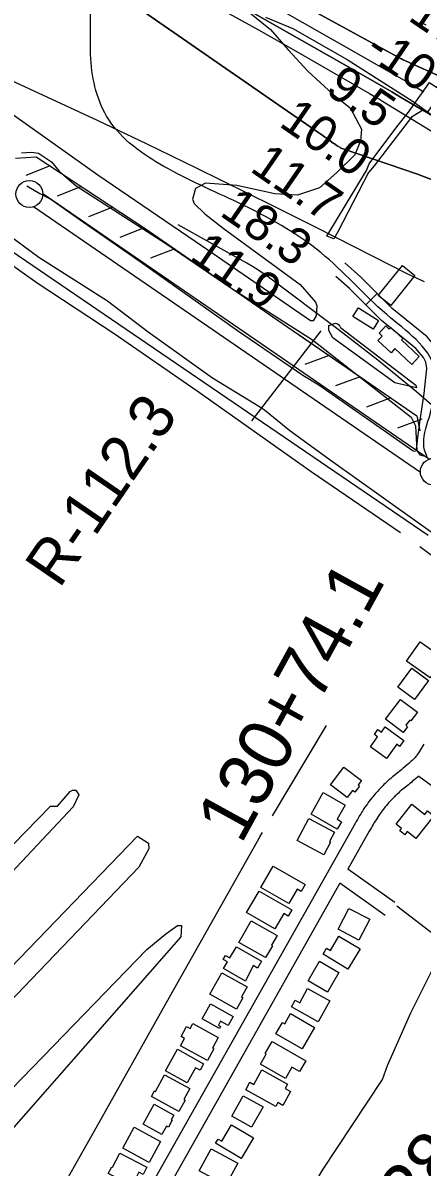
# Model space of a CAD drawing. Extents: x 3598634 to 3636690, y 517270 to 542944.
# Drawn here: x 3626429 to 3627174, y 531132 to 533267 of the extents above; entities that cross this region are included whole.
import ezdxf

# ---------------------------------------------------------------- set-up
doc = ezdxf.new("R2010")
doc.units = 0
for name, color, linetype in [('V-BLDG-OTLN', 7, 'Continuous'), ('V-CHAN-DOCK', 7, 'Continuous'), ('V-FLOD-BASE', 7, 'Continuous'), ('V-LEVE-TOET', 7, 'Continuous'), ('V-RIVR-EDGE', 7, 'Continuous'), ('V-RIVR-RANG', 7, 'Continuous'), ('V-RIVR-RANG-IDEN', 7, 'Continuous'), ('V-ROAD-CNTR', 7, 'Continuous'), ('V-RRAP-FSHR', 7, 'Continuous'), ('V-SITE-VEGE', 7, 'Continuous'), ('V-SURV-IDEN', 7, 'Continuous'), ('V-SURV-LINE', 7, 'Continuous'), ('V-TOPO-DPTH', 7, 'Continuous'), ('V-TOPO-MINR', 7, 'Continuous'), ('V-TOPO-SHOR', 7, 'Continuous'), ('V-TOPO-WATR', 7, 'Continuous'), ('V-UTIL-LINE', 7, 'Continuous')]:
    doc.layers.add(name, color=color, linetype=linetype)

msp = doc.modelspace()

# ---------------------------------------------------------------- linework, layer by layer
at = {"layer": 'V-BLDG-OTLN'}
for points in [[(3627161.1, 532795.8), (3627116, 532739.8), (3627092.5, 532758.7), (3627137.6, 532814.7)], [(3627055.4, 532735.6), (3627093, 532711.6), (3627082.8, 532695.5), (3627045.2, 532719.6)], [(3627155.4, 532629.8), (3627123.7, 532659.3), (3627116.3, 532651.4), (3627091.8, 532674.2), (3627099.9, 532682.9), (3627094.1, 532688.3), (3627106.4, 532701.6), (3627112.7, 532695.7), (3627115.7, 532699), (3627138.3, 532678), (3627136, 532675.6), (3627169.2, 532644.6)], [(3627189.3, 532044.8), (3627145.1, 532076.3), (3627170.7, 532112.3), (3627208.6, 532085.3), (3627191.7, 532061.5), (3627198, 532057)], [(3627160.2, 532004.5), (3627128.8, 532027.4), (3627155, 532063.1), (3627186.3, 532040.2)], [(3627138.9, 531942.7), (3627106, 531967.6), (3627134, 532004.6), (3627165.7, 531980.6), (3627153.6, 531964.5), (3627151.3, 531966.2), (3627143.7, 531956.3), (3627147.2, 531953.7)], [(3627107.9, 531894.6), (3627077.7, 531916.3), (3627091.1, 531934.9), (3627085.2, 531939.2), (3627091.8, 531948.4), (3627098.6, 531943.5), (3627105.5, 531953.2), (3627140.2, 531928.1), (3627132.2, 531917.1), (3627126.9, 531920.9)], [(3627034.3, 531821.6), (3627003.4, 531845), (3627028.4, 531878.1), (3627061, 531853.5), (3627054.7, 531845.2), (3627057.6, 531843), (3627048.7, 531831.3), (3627044.2, 531834.7)], [(3627015.8, 531762.6), (3626966.9, 531790.5), (3626989.8, 531830.7), (3627030.6, 531807.4), (3627015.6, 531781.1), (3627023.7, 531776.5)], [(3627196.1, 531787.5), (3627162.7, 531745.2), (3627146.7, 531757.9), (3627142.2, 531752.2), (3627132.9, 531759.6), (3627136.1, 531763.7), (3627125.8, 531771.9), (3627155.3, 531809.2), (3627179.6, 531790.1), (3627184.7, 531796.5)], [(3626990.6, 531714.8), (3626940.9, 531741.6), (3626962.8, 531782.4), (3627010.5, 531756.7), (3627001.1, 531739.2), (3627003.1, 531738.1)], [(3626925.7, 531623.6), (3626873.3, 531653.5), (3626896, 531693.4), (3626956.2, 531659.2), (3626948.7, 531646), (3626941, 531650.4)], [(3626899.3, 531576.2), (3626846.5, 531606.9), (3626869.8, 531647.1), (3626930.8, 531611.7), (3626924.2, 531600.2), (3626916, 531604.9)], [(3627017.3, 531575.9), (3627037.5, 531614.7), (3627076.6, 531594.3), (3627056.4, 531555.6)], [(3626882, 531522.7), (3626832.3, 531551), (3626855.3, 531591.5), (3626903.5, 531564), (3626893.1, 531545.9), (3626894.7, 531545)], [(3627058.4, 531539.4), (3627035.9, 531501.4), (3626989.4, 531529), (3626996, 531540.2), (3627003.1, 531536), (3627019, 531562.8)], [(3626844.6, 531478.8), (3626803.6, 531502.5), (3626810.7, 531514.9), (3626802.9, 531519.4), (3626807.2, 531526.8), (3626815.4, 531522.1), (3626827.4, 531542.9), (3626874.1, 531516), (3626866.6, 531502.9), (3626859, 531508.1)], [(3627018.8, 531495.1), (3626997.4, 531458.3), (3626961.4, 531479.2), (3626982.8, 531516)], [(3626827.7, 531426.4), (3626777.6, 531454.3), (3626800, 531494.6), (3626847.4, 531468.3), (3626836.9, 531449.5), (3626839.7, 531447.9)], [(3626960.3, 531465.2), (3627001.8, 531442.3), (3626980.3, 531403.2), (3626930.4, 531430.7), (3626937.4, 531443.3), (3626945.7, 531438.7)], [(3626779.2, 531436.7), (3626821.5, 531413.1), (3626811.9, 531396.1), (3626798, 531403.9), (3626793.8, 531396.5), (3626797.7, 531394.3), (3626795.7, 531390.6), (3626763.5, 531408.6)], [(3626928.8, 531418.2), (3626973.5, 531392.6), (3626950.3, 531352.3), (3626901.3, 531380.4), (3626913.7, 531402), (3626918.1, 531399.5)], [(3626773.3, 531330.9), (3626723.3, 531358), (3626730.6, 531371.7), (3626724, 531375.3), (3626734.2, 531394), (3626741, 531390.3), (3626746.1, 531399.6), (3626793.7, 531373.8), (3626782.8, 531353.7), (3626785.1, 531352.5)], [(3626894.3, 531366.5), (3626956.9, 531330), (3626945.2, 531310), (3626931.1, 531318.2), (3626918.9, 531297.3), (3626872.8, 531324.2), (3626883.3, 531342.3), (3626881, 531343.7)], [(3626735.6, 531288.9), (3626694.9, 531311.4), (3626717.2, 531351.7), (3626766.3, 531324.6), (3626759.6, 531312.5), (3626751.2, 531317.2)], [(3626720.2, 531235.8), (3626668.9, 531263.3), (3626674.8, 531274.1), (3626676.5, 531273.2), (3626693.1, 531304.1), (3626740.5, 531278.7), (3626729.5, 531258.1), (3626731.6, 531257)], [(3626875, 531313.3), (3626923.1, 531286.5), (3626918.6, 531278.4), (3626928.6, 531272.7), (3626914.3, 531247), (3626904.8, 531252.3), (3626900.9, 531245.2), (3626845, 531276.3), (3626852.7, 531290.1), (3626859.9, 531286.1)], [(3626877.2, 531244.6), (3626855.8, 531206.2), (3626819, 531226.7), (3626840.4, 531265)], [(3626688, 531192.7), (3626653.1, 531212.1), (3626673.9, 531249.5), (3626710.8, 531228.9), (3626705.9, 531220.1), (3626707.6, 531219.2), (3626700.5, 531206.4), (3626696.7, 531208.4)], [(3626664.7, 531140.7), (3626615.4, 531167.4), (3626636.5, 531206.3), (3626685.8, 531179.5)], [(3626818.3, 531210.8), (3626859.4, 531186.3), (3626836.6, 531148), (3626788.7, 531176.5), (3626793.3, 531184.2), (3626800.1, 531180.1)], [(3626632.5, 531097.6), (3626588.2, 531120.1), (3626594.5, 531132.4), (3626596.2, 531131.5), (3626609.6, 531157.7), (3626660.2, 531131.9), (3626653.2, 531118), (3626645, 531122.2)], [(3626780.2, 531165.7), (3626829.9, 531138.9), (3626807.8, 531097.9), (3626758.1, 531124.6)]]:
    msp.add_lwpolyline(points, close=True, dxfattribs=at)
at = {"layer": 'V-CHAN-DOCK'}
msp.add_lwpolyline([(3626996.4, 532869.1), (3627070.6, 532991.9), (3627075.8, 533004.2), (3627126.9, 533073.2), (3627148.9, 533100.7), (3627188.4, 533155.7), (3627201.9, 533146.5), (3627299.4, 533275.8), (3627285.9, 533287.4), (3627293.5, 533296.8), (3627319.2, 533277.6), (3627214.2, 533136.6), (3627205.4, 533127.2), (3627203.7, 533127.2), (3627183.4, 533099.1), (3627176.9, 533104.9), (3627154.8, 533091.4), (3627084.6, 533000.7), (3627074.1, 532987.8), (3627016.7, 532877.3), (3627009.8, 532864.5), (3626996.4, 532869.1)], dxfattribs=at)
at = {"layer": 'V-FLOD-BASE'}
msp.add_lwpolyline([(3626436.3, 532963.2), (3626460.5, 532949.1), (3626481.1, 532938), (3626542, 532895.3), (3626647.7, 532822), (3626829.6, 532693.2), (3626951.8, 532610), (3626981.3, 532591.8), (3627157.9, 532468.8), (3627162, 532467.7)], dxfattribs=at)
at = {"layer": 'V-LEVE-TOET'}
for points in [[(3626426, 533024.5), (3626444.8, 533025.8), (3626457.8, 533024), (3626482, 533008.2), (3626496.2, 532990.6), (3626528.1, 532963.1), (3626695.8, 532855.3), (3626816.9, 532772.7), (3626969.8, 532675.5), (3627154.1, 532531.4), (3627161.8, 532515.5), (3627164.3, 532469), (3627170.3, 532461.3), (3627177.3, 532459)], [(3628053.5, 531625.9), (3627910.4, 531765.5), (3627832.4, 531834.1), (3627734.3, 531912.1), (3627720.7, 531923.2), (3627668.2, 531960.1), (3627581.9, 532028.1), (3627541.1, 532060.3), (3627445.4, 532134.8), (3627297.8, 532240.8), (3627243.8, 532279.4), (3627173.8, 532329.3), (3627098.2, 532383.2), (3627007.2, 532448.2), (3626927.5, 532506.2), (3626889.7, 532536.7), (3626880.2, 532544.3), (3626872.5, 532549.6), (3626782.8, 532604), (3626662.9, 532690.2), (3626586.7, 532747.6), (3626458.6, 532829.6), (3626352.3, 532906.9)]]:
    msp.add_lwpolyline(points, dxfattribs=at)
at = {"layer": 'V-RIVR-EDGE'}
msp.add_lwpolyline([(3626881.9, 533278.1), (3626932.9, 533256.9), (3627034.2, 533199.1), (3627157.7, 533120.7), (3627242.8, 533058.7)], dxfattribs=at)
at = {"layer": 'V-ROAD-CNTR'}
msp.add_line((3627069.3, 532740.9), (3627090.5, 532762.1), dxfattribs=at)
for points in [[(3625809.1, 533255.3), (3626311.2, 532906.7), (3627185.9, 532311.4)], [(3627195.3, 532460), (3627194.2, 532469.8), (3627196.7, 532495), (3627200.3, 532521.8), (3627208, 532571.5), (3627213.2, 532623.1), (3627210.2, 532642.8), (3627202.7, 532659), (3627184, 532681.2), (3627118.5, 532734), (3627059.1, 532793.5), (3627029.8, 532819.4)], [(3627164.2, 532471.8), (3627166.9, 532498.5), (3627170.6, 532526.1), (3627178.2, 532575.3), (3627183, 532622.4), (3627181.2, 532634.1), (3627177.2, 532642.8), (3627162.9, 532659.7), (3627098.4, 532711.7), (3627038.6, 532771.7), (3627013.2, 532794.1)], [(3627177.8, 531921.1), (3627170.7, 531909.8), (3627169, 531907.1), (3627167.7, 531905.2), (3627165.7, 531902.2), (3627164.7, 531900.8), (3627163.7, 531899.5), (3627163.1, 531898.7), (3627162.5, 531897.9), (3627161.3, 531896.4), (3627160.1, 531895.1), (3627158.9, 531893.8), (3627157.8, 531892.6), (3627156.7, 531891.5), (3627155.6, 531890.5), (3627153.5, 531888.5), (3627151.5, 531886.8), (3627149.8, 531885.3), (3627146.6, 531882.6), (3627141.6, 531878.4), (3627139, 531876.3), (3627136.4, 531874.1), (3627135, 531872.9), (3627132.4, 531870.7), (3627130.1, 531868.8), (3627121.4, 531862), (3627119.1, 531860.1), (3627115.7, 531857.3), (3627114, 531855.8), (3627112.3, 531854.3), (3627109.7, 531852.1), (3627107.4, 531849.9), (3627105.2, 531847.9), (3627103.2, 531845.9), (3627101.4, 531844.1), (3627099.6, 531842.3), (3627096.5, 531839), (3627093.7, 531836.1), (3627091.4, 531833.5), (3627089.3, 531831.2), (3627087.5, 531829.2), (3627084.5, 531825.6), (3627082.3, 531822.9), (3627080.6, 531820.8), (3627078.2, 531817.7), (3627075.7, 531814.5), (3627073.9, 531812), (3627072.2, 531809.7), (3627070.6, 531807.4), (3627067.7, 531803.3), (3627065.2, 531799.6), (3627063.1, 531796.4), (3627061.3, 531793.6), (3627059.7, 531791), (3627057.1, 531786.6), (3627055.1, 531783.3), (3627053.6, 531780.7), (3627051.5, 531777), (3627049.4, 531773.2)], [(3627168, 531861.6), (3627155.9, 531851.3), (3627154.4, 531849.9), (3627151.4, 531847.5), (3627148.8, 531845.4), (3627140.1, 531838.5), (3627138.1, 531836.9), (3627135, 531834.4), (3627133.6, 531833.2), (3627132.2, 531831.9), (3627130, 531829.9), (3627127.9, 531828), (3627126, 531826.2), (3627124.2, 531824.5), (3627122.6, 531822.8), (3627121.1, 531821.3), (3627118.2, 531818.4), (3627115.8, 531815.8), (3627113.7, 531813.5), (3627111.9, 531811.4), (3627110.3, 531809.6), (3627107.6, 531806.4), (3627105.6, 531804), (3627104.1, 531802.1), (3627101.9, 531799.3), (3627099.7, 531796.5), (3627098.1, 531794.2), (3627096.5, 531792.1), (3627095.1, 531790.1), (3627092.5, 531786.4), (3627090.2, 531783), (3627088.3, 531780.1), (3627086.7, 531777.5), (3627085.3, 531775.3), (3627082.8, 531771.2), (3627081, 531768.2), (3627079.7, 531765.9), (3627077.8, 531762.4), (3627075.8, 531758.9)], [(3627168, 531861.6), (3627472.5, 531640), (3627568.7, 531556.7)], [(3627049.6, 531773.4), (3626465.4, 530738.6)], [(3627075.7, 531758.7), (3627035.9, 531688.1)], [(3627123.2, 531625.5), (3627035.9, 531688.1)], [(3627021, 531661.8), (3626606, 530926.7)], [(3627105.7, 531601.1), (3627021, 531661.8)]]:
    msp.add_lwpolyline(points, dxfattribs=at)
msp.add_spline([(3627183.7, 532457.2), (3627179.1, 532469.6), (3627185.4, 532524), (3627198.1, 532622.8), (3627108.5, 532722.9), (3626985.7, 532838.2), (3626831.3, 532931.4), (3626691.9, 532999.5), (3626588.9, 533086.9), (3626555.5, 533200.3), (3626555.1, 533269.9), (3626552.3, 533350.4), (3626554.7, 533396.7)], degree=3, dxfattribs=at)
at = {"layer": 'V-RRAP-FSHR'}
for p, q in [((3626479.5, 533000.2), (3626434.1, 532982.2)), ((3626538, 532961.8), (3626492.6, 532943.8)), ((3626596.5, 532923.4), (3626551.2, 532905.3)), ((3626655, 532885), (3626609.7, 532866.9)), ((3626712.7, 532845.3), (3626666.9, 532828.3)), ((3627000.8, 532646.6), (3626955.1, 532629.5)), ((3627058.5, 532607), (3627012.8, 532589.9)), ((3627116.2, 532567.3), (3627070.5, 532550.2)), ((3627173.9, 532527.7), (3627128.2, 532510.6))]:
    msp.add_line(p, q, dxfattribs=at)
for points in [[(3626414.7, 533014.6), (3626453.6, 533017.2), (3626656.9, 532883.8), (3626903.9, 532713.2), (3627164.5, 532534.2), (3627170.3, 532505.9)], [(3626414.7, 533014.6), (3626453.6, 533017.2), (3626656.9, 532883.8), (3626738.3, 532827.5)], [(3626942.7, 532686.6), (3627164.5, 532534.2), (3627170.3, 532505.9)]]:
    msp.add_lwpolyline(points, dxfattribs=at)
at = {"layer": 'V-SITE-VEGE'}
msp.add_lwpolyline([(3626748.1, 533371.5), (3626891, 533255), (3626924.4, 533217.2), (3626960.8, 533177), (3627007, 533134.6), (3627039.8, 533108.5), (3627061, 533068.9), (3627059.3, 533047.3), (3627048.9, 533021), (3627015.4, 532988.2), (3626982.6, 532959.5), (3626941.8, 532945.9), (3626899.2, 532948.1), (3626828.6, 532963.9), (3626770, 532968.2), (3626751, 532958.2), (3626745.2, 532938.1), (3626748.6, 532930), (3626768.7, 532911.2), (3626803, 532884.2), (3626946.7, 532779.3), (3626975.1, 532745.8), (3626978, 532739.9), (3626976.4, 532720.4), (3626971.1, 532711), (3626965.8, 532711), (3626888.3, 532764.9), (3626764.2, 532849.9), (3626568.6, 532983), (3626365.9, 533126.6)], dxfattribs=at)
for points in [[(3627021.8, 532698.8), (3627162.5, 532590.9), (3627163.7, 532586.2), (3627123.6, 532595.4), (3627007.7, 532679.3), (3627000, 532693.4), (3627000, 532702.8), (3627012.9, 532707), (3627016.5, 532705.3), (3627019.4, 532703.5)], [(3626072, 531324.9), (3626065.9, 531314.6), (3626059.4, 531311), (3626050.6, 531309.8), (3626039.3, 531313.9), (3626031, 531320.9), (3626025.7, 531329.8), (3626027.4, 531339.2), (3626039.2, 531354), (3626480.3, 531805.4), (3626493.2, 531805.4), (3626516.7, 531832.6), (3626521.4, 531835), (3626527.3, 531835), (3626533.2, 531826.8), (3626522.7, 531804.4)], [(3626216, 531244.9), (3626191.9, 531218.3), (3626185.4, 531211.8), (3626181.9, 531210), (3626168.9, 531209.3), (3626160.7, 531212.3), (3626142.3, 531221.6), (3626141.7, 531226.9), (3626143.5, 531233.4), (3626184.6, 531275.5), (3626642.9, 531749.5), (3626663, 531736.6), (3626664.2, 531726), (3626645.5, 531691.8)], [(3626282, 531083), (3626268.5, 531067.6), (3626260.3, 531064.6), (3626250.3, 531062.2), (3626238.5, 531069.3), (3626234.3, 531077.5), (3626232.5, 531087.5), (3626233.1, 531091.1), (3626236, 531100.5), (3626244.8, 531110.6), (3626251.8, 531117.1), (3626660.2, 531537.7), (3626695.4, 531567.3), (3626717.7, 531582.7), (3626724.8, 531582.7), (3626723.7, 531561.5), (3626407.3, 531201.3)]]:
    msp.add_lwpolyline(points, close=True, dxfattribs=at)
at = {"layer": 'V-SURV-LINE'}
for points in [[(3626465.7, 532948.9), (3627188.2, 532453.2)], [(3627171.2, 532428.4), (3626448.7, 532924.2)]]:
    msp.add_lwpolyline(points, dxfattribs=at)
for centre in [(3626440.7, 532947.9), (3627196.2, 532429.5)]:
    msp.add_circle(centre, 25, dxfattribs=at)
at = {"layer": 'V-TOPO-DPTH'}
for points in [[(3627355, 533101), (3627137.9, 533198.7), (3627137.8, 533198.8), (3627135.7, 533199.9), (3627135.5, 533200.1), (3626279.5, 533667)], [(3626279.5, 533667), (3627135.5, 533200.1), (3627135.7, 533199.9), (3627137.8, 533198.8), (3627137.9, 533198.7), (3627355, 533101)], [(3627284.8, 533041.1), (3627134.3, 533128.9), (3627118, 533138.3), (3627101.7, 533147.7), (3627085.4, 533157.1), (3627069.1, 533166.5), (3626526.3, 533475.3)], [(3626526.3, 533475.3), (3627069.1, 533166.5), (3627085.4, 533157.1), (3627101.7, 533147.7), (3627118, 533138.3), (3627134.3, 533128.9), (3627284.8, 533041.1)], [(3627234.2, 532958.9), (3627165.7, 532984.8), (3627027.1, 533032.4), (3627026.9, 533032.4), (3627026.6, 533032.4), (3627024.4, 533033), (3627022.8, 533033.7), (3627022.3, 533034), (3627018.3, 533036.5), (3627015.8, 533038.1), (3627013.4, 533039.7), (3627010.9, 533041.4), (3627008.5, 533043), (3627002.8, 533047.1), (3626997.5, 533050.7), (3626992.2, 533054.4), (3626987, 533058.1), (3626981.7, 533061.8), (3626544.9, 533364.6)]]:
    msp.add_lwpolyline(points, dxfattribs=at)
at = {"layer": 'V-TOPO-MINR'}
for points in [[(3626279.5, 533667), (3627135.5, 533200.1), (3627135.7, 533199.9), (3627137.8, 533198.8), (3627137.9, 533198.7), (3627355, 533101)], [(3626735.3, 533391), (3627059.9, 533206.3), (3627089.4, 533189.5), (3627118.8, 533172.7), (3627148.2, 533155.8), (3627177.6, 533138.8)], [(3626544.9, 533364.6), (3626981.7, 533061.8), (3626987, 533058.1), (3626992.2, 533054.4), (3626997.5, 533050.7), (3627002.8, 533047.1), (3627008.5, 533043), (3627010.9, 533041.4), (3627013.4, 533039.7), (3627015.8, 533038.1), (3627018.3, 533036.5), (3627022.3, 533034), (3627022.8, 533033.7), (3627024.4, 533033), (3627026.6, 533032.4), (3627026.9, 533032.4), (3627027.1, 533032.4), (3627165.7, 532984.8), (3627234.2, 532958.9)], [(3626795.2, 533295), (3626869, 533254.4), (3626942.4, 533212.8), (3627076.3, 533135.5), (3627082.3, 533131.9), (3627088.4, 533128.3), (3627094.5, 533124.7), (3627100.5, 533121.1), (3627515.3, 532867.7), (3627590.7, 532821.9), (3627666.2, 532776.3), (3627741.9, 532731), (3627817.7, 532686), (3627926.8, 532621.5), (3627948, 532608.6), (3627969, 532595.3), (3627989.7, 532581.6), (3628010.1, 532567.5), (3628075, 532521.4), (3628127.3, 532483.5), (3628179.1, 532444.9), (3628230, 532405.1), (3628280.3, 532364.6), (3628746.9, 531981)], [(3627171.6, 533268.6), (3627181.4, 533263.9)], [(3626381.5, 533171.3), (3626474.7, 533128.8), (3626567.6, 533085.6), (3626660, 533041.5), (3626752.2, 532996.7), (3626896, 532926), (3626916, 532916.1), (3626936, 532906.1), (3626956, 532896.1), (3626975.9, 532886), (3627116.9, 532814.2), (3627147.4, 532799.1), (3627178.1, 532784.7)], [(3627234.4, 532517.6), (3627164.1, 532579), (3627091.7, 532637.9), (3627017.8, 532695.1), (3626887.7, 532792.4), (3626877.7, 532799.6), (3626867.6, 532806.4), (3626857.3, 532812.8), (3626846.7, 532819), (3626718.8, 532890.4)]]:
    msp.add_lwpolyline(points, dxfattribs=at)
at = {"layer": 'V-TOPO-SHOR'}
for p, q in [((3627169.9, 532290), (3627267.9, 532218)), ((3626995.2, 531955.9), (3626894.3, 531787.1)), ((3626872, 531749.2), (3626876.5, 531756.5))]:
    msp.add_line(p, q, dxfattribs=at)
for points in [[(3626342.8, 532861.7), (3626455.5, 532782.1), (3626599.4, 532687.3), (3626754, 532580.3), (3626967, 532429.8), (3627134, 532316.3)], [(3626872, 531749.2), (3626696, 531438.1), (3626564.8, 531204.5), (3626391.5, 530898.4), (3626161.1, 530491.1), (3625997.6, 530208), (3625996, 530203.1), (3625994.4, 530186.1)], [(3627519.3, 531417.1), (3627475.2, 531346.7), (3627471.9, 531345.6), (3627464.2, 531352.2), (3627424.6, 531387.7), (3627407.5, 531404.1), (3627402.5, 531409), (3627355.7, 531439.8), (3627343.7, 531447.7), (3627249.6, 531525.8), (3627223.8, 531544.9), (3627127, 531619.1)], [(3627285.8, 530802), (3626938.5, 530995.9), (3626925.8, 531007.4), (3626922, 531015.6), (3626923.6, 531022.7), (3626924.7, 531026.5), (3626943.8, 531049.6), (3626988.5, 531126.1), (3627100.2, 531295.4), (3627110, 531321.2), (3627153.5, 531419.5), (3627212.3, 531538.2), (3627217.2, 531545.9), (3627223.8, 531544.9)]]:
    msp.add_lwpolyline(points, dxfattribs=at)
at = {"layer": 'V-TOPO-WATR'}
msp.add_lwpolyline([(3626526.3, 533475.3), (3627069.1, 533166.5), (3627085.4, 533157.1), (3627101.7, 533147.7), (3627118, 533138.3), (3627134.3, 533128.9), (3627284.8, 533041.1)], dxfattribs=at)
at = {"layer": 'V-UTIL-LINE'}
msp.add_line((3626856.2, 532524.6), (3626986, 532692.4), dxfattribs=at)

# ---------------------------------------------------------------- texts
at = {"layer": 'V-RIVR-RANG'}
for s, rotation, p in [('-16', 325.6964, (3627121.3, 533290.5)), ('-10', 325.6964, (3627064.1, 533208.4)), ('9.5', 325.4083, (3626991.1, 533137.7)), ('10.0', 325.4083, (3626904.8, 533075.8)), ('11.7', 325.4083, (3626850.6, 532991.7)), ('18.3', 325.4083, (3626794.1, 532909.2)), ('11.9', 325.4083, (3626737.3, 532826.9))]:
    msp.add_text(s, height=67, rotation=rotation, dxfattribs=at).set_placement(p)
at = {"layer": 'V-RIVR-RANG-IDEN'}
msp.add_text('R-112.3', height=83, rotation=55.5547, dxfattribs=at).set_placement((3626496.7, 532210.1))
at = {"layer": 'V-SURV-IDEN'}
for s, rotation, p in [('130+74.1', 61.2454, (3626836.1, 531732.4)), ('138+60.8', 50.4856, (3627115.7, 530973.1)), ('139+57.8', 50.6909, (3627219.7, 530862.7))]:
    msp.add_text(s, height=100, rotation=rotation, dxfattribs=at).set_placement(p)

doc.saveas('drawing.dxf')
